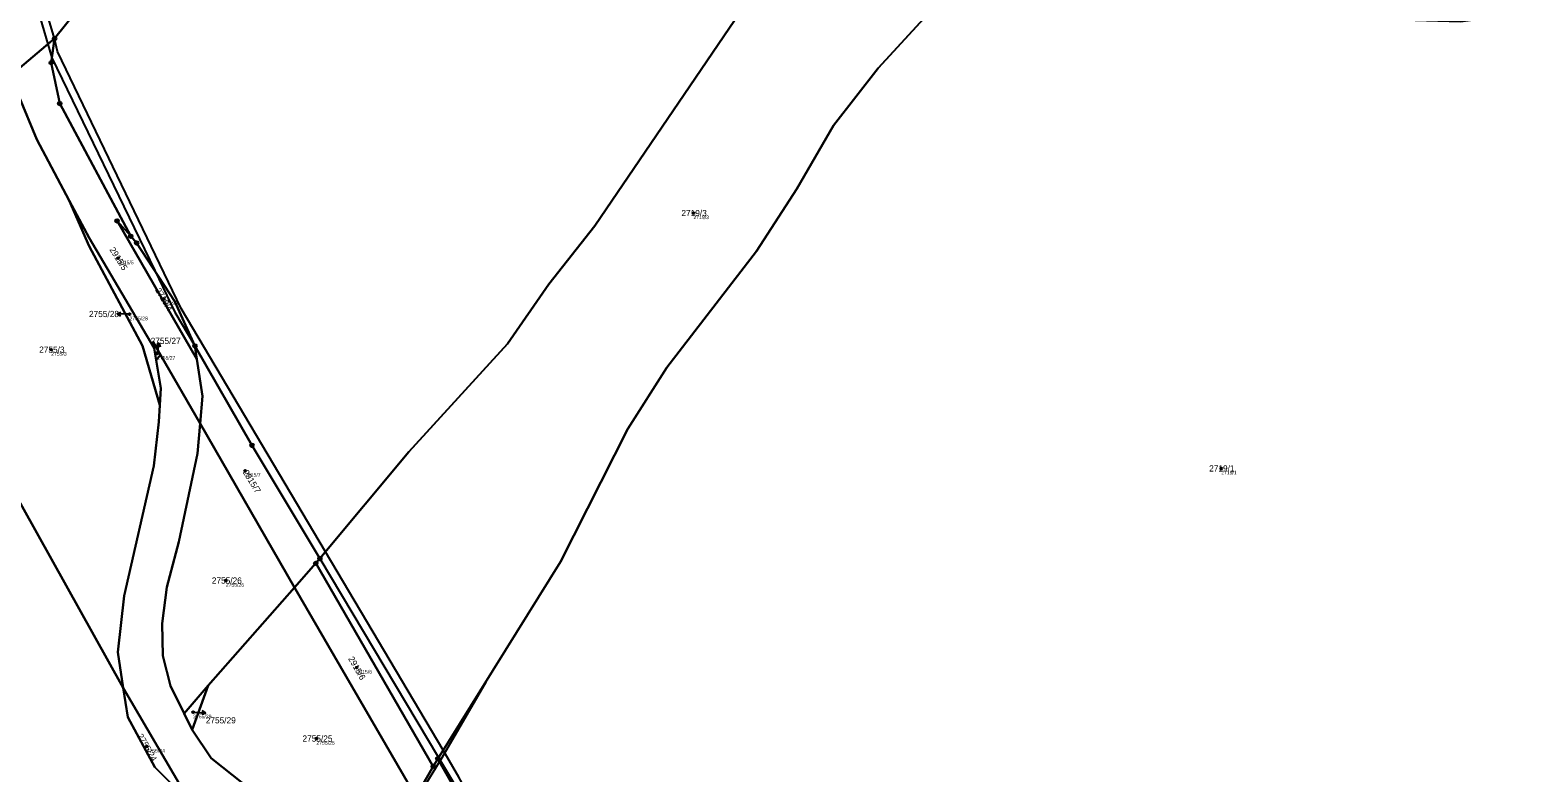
# Model space of a CAD drawing. Extents: x -761891 to -756141, y -1178507 to -1171885.
# Drawn here: x -758088.9 to -757676.3, y -1176263 to -1176060 of the extents above; entities that cross this region are included whole.
import ezdxf

# ---------------------------------------------------------------- set-up
doc = ezdxf.new("R2010")
doc.units = 0
for name, color, linetype in [('Definiční body', 7, 'Continuous'), ('Hranice parcel', 7, 'Continuous'), ('Parcelní čísla', 7, 'Continuous'), ('Polygon parcely', 7, 'Continuous'), ('Pop  PČ popisy', 7, 'Continuous'), ('Věcná břemena k části', 7, 'Continuous'), ('Značky bodu BP', 7, 'Continuous')]:
    doc.layers.add(name, color=color, linetype=linetype)

msp = doc.modelspace()

# ---------------------------------------------------------------- linework, layer by layer
at = {"layer": 'Definiční body'}
for centre in [(-757907.42, -1176109.97), (-758064.84, -1176122.31), (-758052.38, -1176133.44), (-758061.74, -1176137.62), (-758083.18, -1176147.32), (-758054.2, -1176148.4), (-758030.11, -1176180.41), (-757762.98, -1176179.79), (-758035.39, -1176210.46), (-757999.59, -1176234.26), (-758044.32, -1176246.45), (-758010.58, -1176253.66), (-758057.05, -1176255.84)]:
    msp.add_circle(centre, 0.25, dxfattribs=at)
at = {"layer": 'Hranice parcel'}
for p, q in [((-758096.51, -1176074.26), (-758082.27, -1176062.27)), ((-758063.45, -1176239.75), (-758126.44, -1176127.04)), ((-758054.99, -1176146.91), (-758054.43, -1176150.22)), ((-758043.35, -1176149.96), (-758043.87, -1176146.29)), ((-758054.43, -1176150.22), (-758053.23, -1176148.7)), ((-758053.23, -1176148.7), (-758042.45, -1176167.5)), ((-758016.63, -1176212.37), (-758042.45, -1176167.5)), ((-758009.66, -1176204.46), (-758010.78, -1176205.74)), ((-758010.78, -1176205.74), (-758016.63, -1176212.37)), ((-758010.78, -1176205.74), (-757978.63, -1176261.3)), ((-758040.23, -1176239.15), (-758016.63, -1176212.37)), ((-758016.63, -1176212.37), (-757983.43, -1176269.55)), ((-758045.36, -1176270.76), (-758063.45, -1176239.75)), ((-758046.8, -1176246.85), (-758040.23, -1176239.15)), ((-758040.23, -1176239.15), (-758044.61, -1176251.32)), ((-758044.61, -1176251.32), (-758046.8, -1176246.85)), ((-757978.63, -1176261.3), (-757983.43, -1176269.55)), ((-757977.39, -1176259.17), (-757978.63, -1176261.3))]:
    msp.add_line(p, q, dxfattribs=at)
for points in [[(-758082.27, -1176062.27), (-758070.27, -1176047.18), (-758043.09, -1176023.47), (-757994.16, -1175981.17), (-757972.99, -1175959.17), (-757963, -1175946.6), (-757954.48, -1175934.83)], [(-758009.66, -1176204.46), (-757985.34, -1176175.24), (-757958.29, -1176145.76), (-757947.03, -1176129.39), (-757934.39, -1176113.5), (-757890.03, -1176048.08), (-757871.85, -1176005.17), (-757868.93, -1176001.2), (-757865.75, -1175999.98)], [(-757816.22, -1176020.43), (-757829.68, -1176040.69), (-757856.88, -1176070.35), (-757869.11, -1176086.04), (-757879.16, -1176103.39), (-757890.17, -1176120.36), (-757914.71, -1176152.21), (-757925.41, -1176169.01), (-757943.77, -1176205.3), (-757977.39, -1176259.17)], [(-758082.27, -1176062.27), (-758083.19, -1176068.85), (-758080.84, -1176080.04), (-758061.41, -1176116.32)], [(-758078.26, -1176106.51), (-758087.12, -1176089.88), (-758091.99, -1176078.2), (-758096.51, -1176074.26)], [(-758053.44, -1176162.46), (-758058.2, -1176146.28), (-758072.83, -1176119.05), (-758078.26, -1176106.51)], [(-758078.26, -1176106.51), (-758072.79, -1176116.77), (-758054.99, -1176146.91)], [(-758061.41, -1176116.32), (-758065.15, -1176112.13), (-758043.35, -1176149.96)], [(-758061.41, -1176116.32), (-758059.81, -1176118.12), (-758049.35, -1176134.12), (-758043.87, -1176146.29)], [(-758054.99, -1176146.91), (-758055.29, -1176145.14), (-758053.23, -1176148.7)], [(-758043.87, -1176146.29), (-758028.24, -1176173.47), (-758009.66, -1176204.46)], [(-758054.43, -1176150.22), (-758053.14, -1176157.82), (-758053.44, -1176162.46)], [(-758042.45, -1176167.5), (-758041.81, -1176160), (-758043.35, -1176149.96)], [(-758063.45, -1176239.75), (-758064.94, -1176230.01), (-758063.2, -1176214.6), (-758055.12, -1176179.11), (-758053.73, -1176167.1), (-758053.44, -1176162.46)], [(-758042.45, -1176167.5), (-758043.16, -1176175.76), (-758048.27, -1176199.89), (-758051.55, -1176212.3), (-758052.83, -1176222.17), (-758052.65, -1176231.08), (-758050.53, -1176239.23), (-758046.8, -1176246.85)], [(-758046.31, -1176269.84), (-758054.83, -1176261.51), (-758062.21, -1176247.8), (-758063.45, -1176239.75)], [(-757999.13, -1176286.8), (-758030.56, -1176266.02), (-758039.45, -1176258.98), (-758044.61, -1176251.32)], [(-757925.94, -1176348.54), (-757951.15, -1176305.38), (-757977.39, -1176259.17)]]:
    msp.add_lwpolyline(points, dxfattribs=at)
at = {"layer": 'Polygon parcely'}
for points in [[(-758096.51, -1176074.26), (-758082.27, -1176062.27), (-758070.27, -1176047.18), (-758043.09, -1176023.47), (-757994.16, -1175981.17), (-757972.99, -1175959.17), (-757963, -1175946.6), (-757954.48, -1175934.83), (-757949.33, -1175922.07), (-757942.29, -1175908.91), (-757942.3, -1175901.22), (-757943.97, -1175879.74), (-757946.32, -1175865.26), (-757956.87, -1175808.13), (-757957.82, -1175801.27), (-757966.81, -1175748.44), (-757969.09, -1175716.03)], [(-757658.57, -1176267.05), (-757514.75, -1176137.71), (-757608.86, -1176048.31), (-757620.82, -1176048.32), (-757646.03, -1176050.76), (-757697.48, -1176057.66), (-757716.15, -1176057.17), (-757816.22, -1176020.43), (-757829.68, -1176040.69), (-757856.88, -1176070.35), (-757869.11, -1176086.04), (-757879.16, -1176103.39), (-757890.17, -1176120.36), (-757914.71, -1176152.21), (-757925.41, -1176169.01), (-757943.77, -1176205.3), (-757977.39, -1176259.17), (-757951.15, -1176305.38)], [(-758070.27, -1176047.18), (-758082.27, -1176062.27), (-758083.19, -1176068.85), (-758080.84, -1176080.04), (-758061.41, -1176116.32), (-758059.81, -1176118.12), (-758049.35, -1176134.12), (-758043.87, -1176146.29), (-758028.24, -1176173.47), (-758009.66, -1176204.46), (-757985.34, -1176175.24), (-757958.29, -1176145.76), (-757947.03, -1176129.39), (-757934.39, -1176113.5), (-757890.03, -1176048.08)], [(-758030.56, -1176266.02), (-758039.45, -1176258.98), (-758044.61, -1176251.32), (-758046.8, -1176246.85), (-758050.53, -1176239.23), (-758052.65, -1176231.08), (-758052.83, -1176222.17), (-758051.55, -1176212.3), (-758048.27, -1176199.89), (-758043.16, -1176175.76), (-758042.45, -1176167.5), (-758053.23, -1176148.7), (-758054.43, -1176150.22), (-758053.14, -1176157.82), (-758053.44, -1176162.46), (-758053.73, -1176167.1), (-758055.12, -1176179.11), (-758063.2, -1176214.6), (-758064.94, -1176230.01), (-758063.45, -1176239.75), (-758045.36, -1176270.76)], [(-757951.15, -1176305.38), (-757977.39, -1176259.17), (-757978.63, -1176261.3), (-757983.43, -1176269.55)]]:
    msp.add_lwpolyline(points, dxfattribs=at)
for points in [[(-758009.66, -1176204.46), (-758010.78, -1176205.74), (-757978.63, -1176261.3), (-757977.39, -1176259.17), (-757943.77, -1176205.3), (-757925.41, -1176169.01), (-757914.71, -1176152.21), (-757890.17, -1176120.36), (-757879.16, -1176103.39), (-757869.11, -1176086.04), (-757856.88, -1176070.35), (-757829.68, -1176040.69), (-757816.22, -1176020.43), (-757817.62, -1176019.88), (-757856.58, -1175999.54), (-757862.74, -1175998.83), (-757865.75, -1175999.98), (-757868.93, -1176001.2), (-757871.85, -1176005.17), (-757890.03, -1176048.08), (-757934.39, -1176113.5), (-757947.03, -1176129.39), (-757958.29, -1176145.76), (-757985.34, -1176175.24)], [(-758072.79, -1176116.77), (-758054.99, -1176146.91), (-758055.29, -1176145.14), (-758053.23, -1176148.7), (-758042.45, -1176167.5), (-758041.81, -1176160), (-758043.35, -1176149.96), (-758065.15, -1176112.13), (-758061.41, -1176116.32), (-758080.84, -1176080.04), (-758083.19, -1176068.85), (-758082.27, -1176062.27), (-758096.51, -1176074.26), (-758091.99, -1176078.2), (-758087.12, -1176089.88), (-758078.26, -1176106.51)], [(-758064.94, -1176230.01), (-758063.2, -1176214.6), (-758055.12, -1176179.11), (-758053.73, -1176167.1), (-758053.44, -1176162.46), (-758058.2, -1176146.28), (-758072.83, -1176119.05), (-758078.26, -1176106.51), (-758087.12, -1176089.88), (-758091.99, -1176078.2), (-758096.51, -1176074.26), (-758106.48, -1176088.74), (-758126.44, -1176127.04), (-758063.45, -1176239.75)], [(-758078.26, -1176106.51), (-758072.83, -1176119.05), (-758058.2, -1176146.28), (-758053.44, -1176162.46), (-758053.14, -1176157.82), (-758054.43, -1176150.22), (-758054.99, -1176146.91), (-758072.79, -1176116.77)], [(-758065.15, -1176112.13), (-758043.35, -1176149.96), (-758043.87, -1176146.29), (-758049.35, -1176134.12), (-758059.81, -1176118.12), (-758061.41, -1176116.32)], [(-758046.31, -1176269.84), (-758054.83, -1176261.51), (-758062.21, -1176247.8), (-758063.45, -1176239.75), (-758126.44, -1176127.04), (-758144.22, -1176162.1), (-758158.87, -1176188.88), (-758167.82, -1176205.49), (-758183.4, -1176235.5), (-758194.28, -1176258.66), (-758196.15, -1176267.6), (-758166.19, -1176271.21), (-758137.63, -1176280.65), (-758109.54, -1176295.23), (-758102.83, -1176298.44), (-758081.12, -1176315.46), (-758071.54, -1176302.9), (-758067.36, -1176297.43), (-758051, -1176275.98)], [(-758054.43, -1176150.22), (-758053.23, -1176148.7), (-758055.29, -1176145.14), (-758054.99, -1176146.91)], [(-758009.66, -1176204.46), (-758028.24, -1176173.47), (-758043.87, -1176146.29), (-758043.35, -1176149.96), (-758041.81, -1176160), (-758042.45, -1176167.5), (-758016.63, -1176212.37), (-758010.78, -1176205.74)], [(-758046.8, -1176246.85), (-758040.23, -1176239.15), (-758016.63, -1176212.37), (-758042.45, -1176167.5), (-758043.16, -1176175.76), (-758048.27, -1176199.89), (-758051.55, -1176212.3), (-758052.83, -1176222.17), (-758052.65, -1176231.08), (-758050.53, -1176239.23)], [(-758016.63, -1176212.37), (-757983.43, -1176269.55), (-757978.63, -1176261.3), (-758010.78, -1176205.74)], [(-758040.23, -1176239.15), (-758044.61, -1176251.32), (-758039.45, -1176258.98), (-758030.56, -1176266.02), (-757999.13, -1176286.8), (-757995.66, -1176285.88), (-757987.56, -1176276.65), (-757983.43, -1176269.55), (-758016.63, -1176212.37)], [(-758045.36, -1176270.76), (-758063.45, -1176239.75), (-758062.21, -1176247.8), (-758054.83, -1176261.51), (-758046.31, -1176269.84)], [(-758040.23, -1176239.15), (-758046.8, -1176246.85), (-758044.61, -1176251.32)]]:
    msp.add_lwpolyline(points, close=True, dxfattribs=at)
at = {"layer": 'Pop  PČ popisy'}
for p, q in [((-758065.17, -1176137.56), (-758064.16, -1176137.07)), ((-758062.17, -1176137.61), (-758065.17, -1176137.56)), ((-758065.17, -1176137.56), (-758064.18, -1176138.08)), ((-758061.74, -1176137.62), (-758062.17, -1176137.61)), ((-758053.68, -1176145.45), (-758054.35, -1176146.34)), ((-758054.2, -1176148.4), (-758053.68, -1176145.45)), ((-758053.68, -1176145.45), (-758053.36, -1176146.52)), ((-758044.32, -1176246.45), (-758043.88, -1176246.48)), ((-758043.88, -1176246.48), (-758040.89, -1176246.69)), ((-758040.89, -1176246.69), (-758041.85, -1176246.12)), ((-758040.89, -1176246.69), (-758041.92, -1176247.12))]:
    msp.add_line(p, q, dxfattribs=at)
at = {"layer": 'Věcná břemena k části'}
for points in [[(-758087.02, -1176046.32), (-758088.77, -1176047.86), (-758084.09, -1176063.8), (-758083, -1176067.5), (-758082.27, -1176062.27)], [(-758082.27, -1176062.27), (-758083, -1176067.5), (-758054.85, -1176125.7), (-758049.37, -1176137.04), (-758043.87, -1176146.29), (-758028.24, -1176173.47), (-758009.66, -1176204.46), (-757977.16, -1176258.8), (-757973.35, -1176265.18), (-757935.45, -1176332.26), (-757880.53, -1176366.81), (-757814.19, -1176386.33), (-757804.38, -1176391.27), (-757803.68, -1176391.63), (-757802.81, -1176389.77), (-757818.12, -1176384.41), (-757879.79, -1176365.2), (-757934.18, -1176331.03), (-757971.61, -1176264.18), (-757975.95, -1176256.86), (-758008.11, -1176202.59), (-758047.61, -1176136.1), (-758081.47, -1176065.76)], [(-757964.12, -1176238.17), (-757964.24, -1176238.1), (-757977.39, -1176259.17), (-757976.88, -1176260.06), (-757976.79, -1176259.91)], [(-757995.66, -1176285.88), (-757993.84, -1176287.43), (-757983.11, -1176270.11), (-757976.88, -1176260.06), (-757977.39, -1176259.17), (-757978.63, -1176261.3), (-757983.43, -1176269.55), (-757987.56, -1176276.65)]]:
    msp.add_lwpolyline(points, close=True, dxfattribs=at)
at = {"layer": 'Značky bodu BP'}
for centre, radius in [((-758082.27, -1176062.27), 0.5), ((-758082.27, -1176062.27), 0.0303), ((-758083.19, -1176068.85), 0.5), ((-758083.19, -1176068.85), 0.0303), ((-758080.84, -1176080.04), 0.5), ((-758080.84, -1176080.04), 0.0303), ((-758065.15, -1176112.13), 0.5), ((-758065.15, -1176112.13), 0.0303), ((-758061.41, -1176116.32), 0.5), ((-758061.41, -1176116.32), 0.0303), ((-758059.81, -1176118.12), 0.5), ((-758059.81, -1176118.12), 0.0303), ((-758043.87, -1176146.29), 0.5), ((-758043.87, -1176146.29), 0.0303), ((-758028.24, -1176173.47), 0.5), ((-758028.24, -1176173.47), 0.0303), ((-758010.78, -1176205.74), 0.5), ((-758009.66, -1176204.46), 0.5), ((-758009.66, -1176204.46), 0.0303), ((-758010.78, -1176205.74), 0.0303), ((-757977.39, -1176259.17), 0.5), ((-757978.63, -1176261.3), 0.5), ((-757978.63, -1176261.3), 0.0303), ((-757977.39, -1176259.17), 0.0303)]:
    msp.add_circle(centre, radius, dxfattribs=at)

# ---------------------------------------------------------------- texts
at = {"layer": 'Definiční body'}
for s, p in [('2719/3', (-757907.42, -1176111.63)), ('2915/5', (-758064.84, -1176123.97)), ('2719/4', (-758052.38, -1176135.1)), ('2755/28', (-758061.74, -1176139.28)), ('2755/3', (-758083.18, -1176148.98)), ('2755/27', (-758054.2, -1176150.06)), ('2719/1', (-757762.98, -1176181.45)), ('2915/7', (-758030.11, -1176182.07)), ('2755/26', (-758035.39, -1176212.12)), ('2915/6', (-757999.59, -1176235.92)), ('2755/29', (-758044.32, -1176248.11)), ('2755/25', (-758010.58, -1176255.32)), ('2755/24', (-758057.05, -1176257.5))]:
    msp.add_text(s, height=1, dxfattribs=at).set_placement(p)
at = {"layer": 'Parcelní čísla'}
for s, p in [('2719/3', (-757910.72, -1176110.82)), ('2755/28', (-758072.85, -1176138.42)), ('2755/3', (-758086.48, -1176148.17)), ('2755/27', (-758055.97, -1176145.78)), ('2719/1', (-757766.29, -1176180.64)), ('2755/26', (-758039.23, -1176211.31)), ('2755/29', (-758040.89, -1176249.52)), ('2755/25', (-758014.42, -1176254.51))]:
    msp.add_text(s, height=1.7, dxfattribs=at).set_placement(p)
for s, rotation, p in [('2915/5', 302, (-758067.31, -1176119.96)), ('2719/4', 301, (-758054.81, -1176131.04)), ('2915/7', 302, (-758030.83, -1176180.86)), ('2915/6', 300, (-758001.98, -1176231.82)), ('2755/24', 300, (-758059.7, -1176252.94))]:
    msp.add_text(s, height=1.7, rotation=rotation, dxfattribs=at).set_placement(p)

doc.saveas('drawing.dxf')
